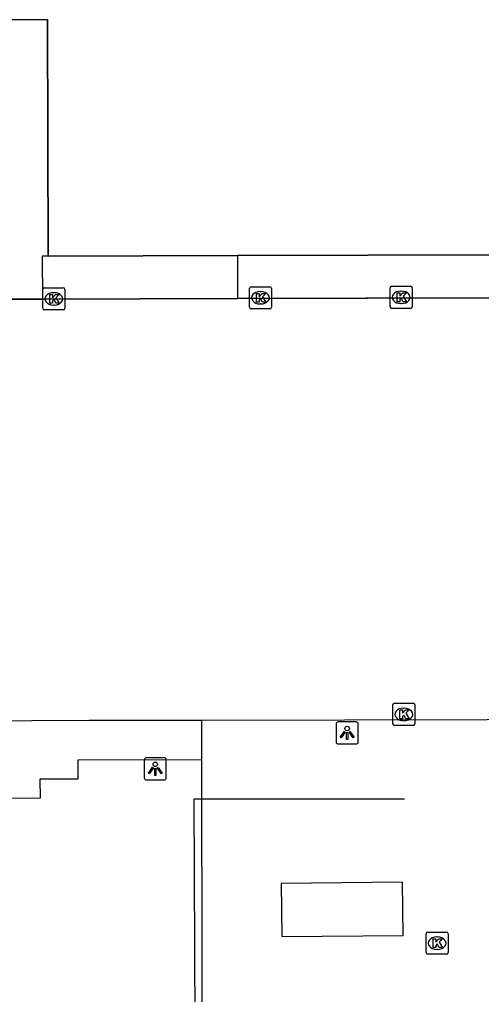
# Model space of a CAD drawing. Extents: x 160203 to 161526, y 379529 to 381797.
# Drawn here: x 160846.6 to 160867.47, y 380595.64 to 380639.69 of the extents above; entities that cross this region are included whole.
import ezdxf

# ---------------------------------------------------------------- set-up
doc = ezdxf.new("R2010")
doc.units = 0
for name, color, linetype in [('IMGEO_Kolk', 7, 'Continuous'), ('IMGEO_Lichtpunt', 7, 'Continuous'), ('IMGEO_Muur', 7, 'Continuous'), ('IMGEO_Pand', 7, 'Continuous'), ('IMGEO_Pand_overbouw', 7, 'Continuous'), ('IMGEO_Voetpad_gesloten', 7, 'Continuous'), ('IMGEO_Voetpad_open', 7, 'Continuous')]:
    doc.layers.add(name, color=color, linetype=linetype)

msp = doc.modelspace()

# ---------------------------------------------------------------- linework, layer by layer
at = {"layer": 'IMGEO_Kolk'}
for p, q in [((160857.062, 380627.619), (160857.914, 380627.619)), ((160863.416, 380627.639), (160864.268, 380627.639)), ((160847.656, 380626.644), (160847.656, 380627.496)), ((160847.731, 380627.57), (160848.583, 380627.57)), ((160848.144, 380627.35), (160848.169, 380627.35)), ((160848.657, 380627.496), (160848.657, 380626.644)), ((160856.987, 380626.693), (160856.987, 380627.545)), ((160857.475, 380627.399), (160857.5, 380627.399)), ((160857.988, 380627.545), (160857.988, 380626.693)), ((160863.341, 380626.713), (160863.341, 380627.565)), ((160863.829, 380627.419), (160863.854, 380627.419)), ((160864.342, 380627.565), (160864.342, 380626.713)), ((160848.167, 380626.79), (160848.142, 380626.79)), ((160857.498, 380626.839), (160857.473, 380626.839)), ((160863.852, 380626.859), (160863.827, 380626.859)), ((160848.583, 380626.57), (160847.731, 380626.57)), ((160857.914, 380626.619), (160857.062, 380626.619)), ((160864.268, 380626.639), (160863.416, 380626.639)), ((160863.462, 380607.872), (160863.462, 380608.724)), ((160863.537, 380608.798), (160864.389, 380608.798)), ((160864.463, 380608.724), (160864.463, 380607.872)), ((160863.95, 380608.578), (160863.975, 380608.578)), ((160864.389, 380607.798), (160863.537, 380607.798)), ((160863.973, 380608.018), (160863.948, 380608.018)), ((160864.967, 380597.536), (160864.967, 380598.388)), ((160865.042, 380598.462), (160865.894, 380598.462)), ((160865.455, 380598.242), (160865.48, 380598.242)), ((160865.968, 380598.388), (160865.968, 380597.536)), ((160865.478, 380597.682), (160865.453, 380597.682)), ((160865.894, 380597.462), (160865.042, 380597.462))]:
    msp.add_line(p, q, dxfattribs=at)
for points in [[(160857.062, 380627.619), (160857.914, 380627.619)], [(160863.416, 380627.639), (160864.268, 380627.639)], [(160847.656, 380626.644), (160847.656, 380627.496)], [(160847.731, 380627.57), (160848.583, 380627.57)], [(160847.977, 380627.27), (160848.1, 380627.27), (160848.1, 380627.119), (160848.23, 380627.27), (160848.394, 380627.27), (160848.248, 380627.119), (160848.401, 380626.87), (160848.249, 380626.87), (160848.164, 380627.034), (160848.1, 380626.967), (160848.1, 380626.87), (160847.977, 380626.87), (160847.977, 380627.27)], [(160848.657, 380627.496), (160848.657, 380626.644)], [(160856.987, 380626.693), (160856.987, 380627.545)], [(160857.308, 380627.319), (160857.431, 380627.319), (160857.431, 380627.168), (160857.561, 380627.319), (160857.725, 380627.319), (160857.579, 380627.168), (160857.732, 380626.919), (160857.58, 380626.919), (160857.495, 380627.083), (160857.431, 380627.016), (160857.431, 380626.919), (160857.308, 380626.919), (160857.308, 380627.319)], [(160857.988, 380627.545), (160857.988, 380626.693)], [(160863.341, 380626.713), (160863.341, 380627.565)], [(160863.662, 380627.339), (160863.785, 380627.339), (160863.785, 380627.188), (160863.915, 380627.339), (160864.079, 380627.339), (160863.933, 380627.188), (160864.086, 380626.939), (160863.934, 380626.939), (160863.849, 380627.103), (160863.785, 380627.036), (160863.785, 380626.939), (160863.662, 380626.939), (160863.662, 380627.339)], [(160864.342, 380627.565), (160864.342, 380626.713)], [(160848.583, 380626.57), (160847.731, 380626.57)], [(160857.914, 380626.619), (160857.062, 380626.619)], [(160864.268, 380626.639), (160863.416, 380626.639)], [(160863.462, 380607.872), (160863.462, 380608.724)], [(160863.537, 380608.798), (160864.389, 380608.798)], [(160864.463, 380608.724), (160864.463, 380607.872)], [(160863.783, 380608.498), (160863.906, 380608.498), (160863.906, 380608.347), (160864.036, 380608.498), (160864.2, 380608.498), (160864.054, 380608.347), (160864.207, 380608.098), (160864.055, 380608.098), (160863.97, 380608.262), (160863.906, 380608.195), (160863.906, 380608.098), (160863.783, 380608.098), (160863.783, 380608.498)], [(160864.389, 380607.798), (160863.537, 380607.798)], [(160864.967, 380597.536), (160864.967, 380598.388)], [(160865.042, 380598.462), (160865.894, 380598.462)], [(160865.288, 380598.162), (160865.411, 380598.162), (160865.411, 380598.011), (160865.541, 380598.162), (160865.705, 380598.162), (160865.559, 380598.011), (160865.712, 380597.762), (160865.56, 380597.762), (160865.475, 380597.926), (160865.411, 380597.859), (160865.411, 380597.762), (160865.288, 380597.762), (160865.288, 380598.162)], [(160865.968, 380598.388), (160865.968, 380597.536)], [(160865.894, 380597.462), (160865.042, 380597.462)]]:
    msp.add_lwpolyline(points, dxfattribs=at)
for centre, start, end in [((160857.064, 380627.543), 91.552, 178.448), ((160857.064, 380627.543), 91.552, 178.448), ((160857.912, 380627.543), 1.552, 88.448), ((160857.912, 380627.543), 1.552, 88.448), ((160863.418, 380627.563), 91.552, 178.448), ((160863.418, 380627.563), 91.552, 178.448), ((160864.266, 380627.563), 1.552, 88.448), ((160864.266, 380627.563), 1.552, 88.448), ((160847.733, 380627.494), 91.552, 178.448), ((160847.733, 380627.494), 91.552, 178.448), ((160848.581, 380627.494), 1.552, 88.448), ((160848.581, 380627.494), 1.552, 88.448), ((160847.733, 380626.646), 181.552, 268.448), ((160847.733, 380626.646), 181.552, 268.448), ((160848.581, 380626.646), 271.552, 358.448), ((160848.581, 380626.646), 271.552, 358.448), ((160857.064, 380626.695), 181.552, 268.448), ((160857.064, 380626.695), 181.552, 268.448), ((160857.912, 380626.695), 271.552, 358.448), ((160857.912, 380626.695), 271.552, 358.448), ((160863.418, 380626.715), 181.552, 268.448), ((160863.418, 380626.715), 181.552, 268.448), ((160864.266, 380626.715), 271.552, 358.448), ((160864.266, 380626.715), 271.552, 358.448), ((160863.539, 380608.722), 91.552, 178.448), ((160863.539, 380608.722), 91.552, 178.448), ((160864.387, 380608.722), 1.552, 88.448), ((160864.387, 380608.722), 1.552, 88.448), ((160863.539, 380607.874), 181.552, 268.448), ((160863.539, 380607.874), 181.552, 268.448), ((160864.387, 380607.874), 271.552, 358.448), ((160864.387, 380607.874), 271.552, 358.448), ((160865.044, 380598.386), 91.552, 178.448), ((160865.044, 380598.386), 91.552, 178.448), ((160865.892, 380598.386), 1.552, 88.448), ((160865.892, 380598.386), 1.552, 88.448), ((160865.044, 380597.538), 181.552, 268.448), ((160865.044, 380597.538), 181.552, 268.448), ((160865.892, 380597.538), 271.552, 358.448), ((160865.892, 380597.538), 271.552, 358.448)]:
    msp.add_arc(centre, 0.0765, start, end, dxfattribs=at)
for centre, major_axis, ratio, start_param, end_param in [((160848.143, 380627.07), (-0.387, 0.002), 0.722429, 4.712389, 7.853982), ((160848.168, 380627.07), (-0.39, 0.002), 0.717154, 1.570796, 4.712389), ((160857.474, 380627.119), (-0.387, 0.002), 0.722429, 4.712389, 7.853982), ((160857.499, 380627.119), (-0.39, 0.002), 0.717154, 1.570796, 4.712389), ((160863.828, 380627.139), (-0.387, 0.002), 0.722429, 4.712389, 7.853982), ((160863.853, 380627.139), (-0.39, 0.002), 0.717154, 1.570796, 4.712389), ((160863.949, 380608.298), (-0.387, 0.002), 0.722429, 4.712389, 7.853982), ((160863.974, 380608.298), (-0.39, 0.002), 0.717154, 1.570796, 4.712389), ((160865.454, 380597.962), (-0.387, 0.002), 0.722429, 4.712389, 7.853982), ((160865.479, 380597.962), (-0.39, 0.002), 0.717154, 1.570796, 4.712389)]:
    msp.add_ellipse(centre, major_axis=major_axis, ratio=ratio, start_param=start_param, end_param=end_param, dxfattribs=at)
at = {"layer": 'IMGEO_Lichtpunt'}
for p, q in [((160860.905, 380607.862), (160860.905, 380607.055)), ((160860.905, 380607.862), (160860.905, 380607.055)), ((160861.807, 380607.957), (160860.999, 380607.957)), ((160861.807, 380607.957), (160860.999, 380607.957)), ((160861.901, 380607.055), (160861.901, 380607.862)), ((160861.901, 380607.055), (160861.901, 380607.862)), ((160860.999, 380606.961), (160861.807, 380606.961)), ((160860.999, 380606.961), (160861.807, 380606.961)), ((160852.239, 380606.242), (160852.239, 380605.435)), ((160852.239, 380606.242), (160852.239, 380605.435)), ((160853.141, 380606.337), (160852.333, 380606.337)), ((160853.141, 380606.337), (160852.333, 380606.337)), ((160853.235, 380605.435), (160853.235, 380606.242)), ((160853.235, 380605.435), (160853.235, 380606.242)), ((160852.333, 380605.341), (160853.141, 380605.341)), ((160852.333, 380605.341), (160853.141, 380605.341))]:
    msp.add_line(p, q, dxfattribs=at)
for points in [[(160861.279, 380607.526), (160861.318, 380607.498), (160861.13, 380607.236), (160861.092, 380607.263), (160861.279, 380607.526)], [(160861.381, 380607.478), (160861.428, 380607.478), (160861.428, 380607.156), (160861.381, 380607.156), (160861.381, 380607.478)], [(160861.491, 380607.498), (160861.529, 380607.525), (160861.716, 380607.263), (160861.677, 380607.235), (160861.491, 380607.498)], [(160852.613, 380605.906), (160852.652, 380605.878), (160852.464, 380605.616), (160852.426, 380605.643), (160852.613, 380605.906)], [(160852.715, 380605.858), (160852.762, 380605.858), (160852.762, 380605.536), (160852.715, 380605.536), (160852.715, 380605.858)], [(160852.825, 380605.878), (160852.863, 380605.905), (160853.05, 380605.643), (160853.011, 380605.615), (160852.825, 380605.878)]]:
    msp.add_lwpolyline(points, dxfattribs=at)
for centre in [(160861.404, 380607.66), (160852.738, 380606.04)]:
    msp.add_circle(centre, 0.0994, dxfattribs=at)
for centre, start, end in [((160860.999, 380607.862), 90, 180), ((160860.999, 380607.862), 90, 180), ((160861.807, 380607.862), 0, 90), ((160861.807, 380607.862), 0, 90), ((160860.999, 380607.055), 180, 270), ((160860.999, 380607.055), 180, 270), ((160861.807, 380607.055), 270, 0), ((160861.807, 380607.055), 270, 360), ((160852.333, 380606.242), 90, 180), ((160852.333, 380606.242), 90, 180), ((160853.141, 380606.242), 0, 90), ((160853.141, 380606.242), 0, 90), ((160852.333, 380605.435), 180, 270), ((160852.333, 380605.435), 180, 270), ((160853.141, 380605.435), 270, 0), ((160853.141, 380605.435), 270, 360)]:
    msp.add_arc(centre, 0.0946, start, end, dxfattribs=at)
at = {"layer": 'IMGEO_Muur'}
for points in [[(160854.844, 380604.464), (160854.471, 380604.464), (160854.561, 380587.554)], [(160863.998, 380604.465), (160854.844, 380604.464)]]:
    msp.add_lwpolyline(points, dxfattribs=at)
at = {"layer": 'IMGEO_Pand'}
for points in [[(160844.586, 380637.892), (160844.585, 380638.073), (160844.581, 380639.682), (160847.864, 380639.691), (160847.892, 380629)], [(160847.892, 380629), (160856.463, 380629.023)], [(160856.463, 380629.023), (160885.817, 380629.1), (160885.848, 380617.476), (160884.139, 380617.471), (160883.949, 380617.471)], [(160858.453, 380598.258), (160863.926, 380598.31), (160863.903, 380600.712), (160858.43, 380600.66), (160858.453, 380598.258)]]:
    msp.add_lwpolyline(points, dxfattribs=at)
at = {"layer": 'IMGEO_Pand_overbouw'}
msp.add_lwpolyline([(160884.139, 380617.471), (160885.848, 380617.476), (160885.817, 380629.1), (160856.463, 380629.023), (160847.892, 380629), (160847.864, 380639.691), (160844.581, 380639.682), (160844.585, 380638.073), (160844.586, 380637.892), (160846.065, 380637.895), (160846.093, 380627.052), (160847.638, 380627.056), (160856.461, 380627.079), (160874.017, 380627.125), (160874.015, 380627.844), (160877.417, 380627.852), (160877.419, 380627.188), (160877.623, 380627.189), (160883.923, 380627.205)], close=True, dxfattribs=at)
at = {"layer": 'IMGEO_Voetpad_gesloten'}
for points in [[(160856.461, 380627.079), (160856.463, 380629.023)], [(160877.419, 380627.188), (160877.417, 380627.852), (160874.015, 380627.844), (160874.017, 380627.125), (160873.834, 380627.125), (160856.461, 380627.079)], [(160854.836, 380608.041), (160874.167, 380608.087)], [(160854.84, 380606.242), (160854.836, 380608.041)], [(160893.798, 380567.946), (160875.705, 380567.915), (160875.643, 380586.135), (160854.884, 380586.065), (160854.844, 380604.464), (160854.84, 380606.242)]]:
    msp.add_lwpolyline(points, dxfattribs=at)
at = {"layer": 'IMGEO_Voetpad_open'}
for points in [[(160847.892, 380629), (160847.632, 380628.997), (160847.638, 380627.056)], [(160847.638, 380627.056), (160846.093, 380627.052)], [(160856.461, 380627.079), (160847.638, 380627.056)], [(160836.801, 380607.959), (160841.977, 380607.987), (160849.74, 380608.029), (160854.836, 380608.041)], [(160854.84, 380606.242), (160849.242, 380606.229), (160849.244, 380605.369), (160847.529, 380605.365), (160847.531, 380604.507), (160836.811, 380604.482), (160836.801, 380607.959)]]:
    msp.add_lwpolyline(points, dxfattribs=at)

doc.saveas('drawing.dxf')
